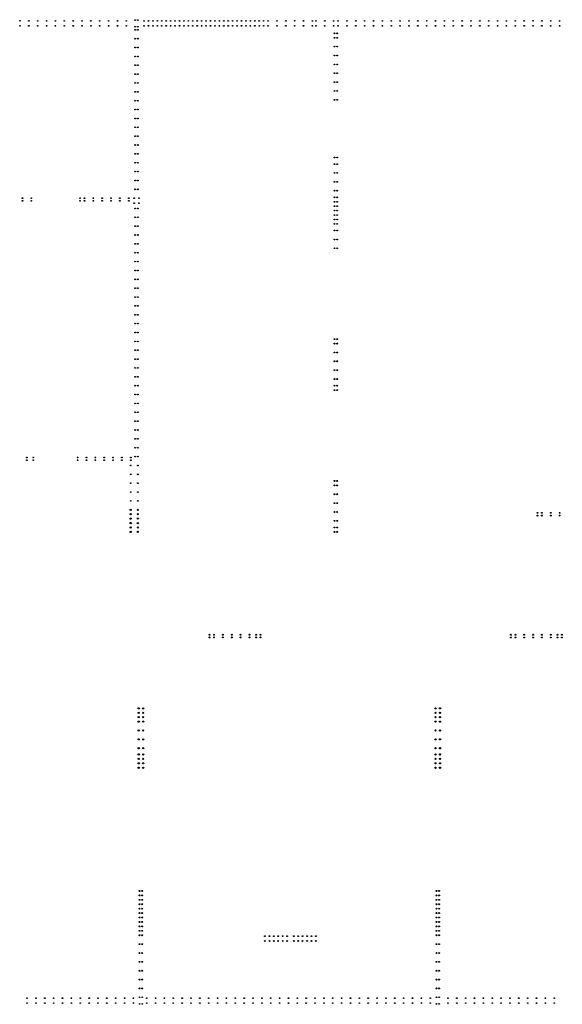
# Model space of a CAD drawing. Header units: millimetres. Extents: x 376598 to 1249954, y -318491 to -22134.
# Tile 443 of 444: x 1220258 to 1232507, y -185822 to -163606. Entities that reach past the tile are written whole.
import ezdxf

# ---------------------------------------------------------------- set-up
doc = ezdxf.new("R2010")
doc.units = ezdxf.units.MM
doc.layers.add('РАЗМЕРЫ', color=1, linetype='Continuous', lineweight=9)

msp = doc.modelspace()

# ---------------------------------------------------------------- linework, layer by layer
at = {"layer": 'РАЗМЕРЫ', "color": 4, "linetype": 'Continuous', "lineweight": 30}
for centre, radius in [((1220264.6, -163634.3, -720), 7), ((1220264.9, -163634.1, -720), 7), ((1220464.6, -163634.3, -720), 7), ((1220464.9, -163634.1, -720), 7), ((1220664.6, -163634.3, -720), 7), ((1220664.9, -163634.1, -720), 7), ((1220864.6, -163634.3, -720), 7), ((1220864.9, -163634.1, -720), 7), ((1221064.6, -163634.3, -720), 7), ((1221064.9, -163634.1, -720), 7), ((1221264.6, -163634.3, -720), 7), ((1221264.9, -163634.1, -720), 7), ((1221464.6, -163634.3, -720), 7), ((1221464.9, -163634.1, -720), 7), ((1221664.6, -163634.3, -720), 7), ((1221664.9, -163634.1, -720), 7), ((1221864.6, -163634.3, -720), 7), ((1221864.9, -163634.1, -720), 7), ((1222064.6, -163634.3, -720), 7), ((1222064.9, -163634.1, -720), 7), ((1222264.6, -163634.3, -720), 7), ((1222264.9, -163634.1, -720), 7), ((1222464.6, -163634.3, -720), 7), ((1222464.9, -163634.1, -720), 7), ((1222664.6, -163634.3, -720), 7), ((1222664.9, -163634.1, -720), 7), ((1222864.9, -163614.4, -560), 8), ((1222925.2, -163614.4, -560), 8), ((1220264.9, -163744.4, -720), 7), ((1220464.9, -163744.4, -720), 7), ((1220664.9, -163744.4, -720), 7), ((1220864.9, -163744.4, -720), 7), ((1221064.9, -163744.4, -720), 7), ((1221264.9, -163744.4, -720), 7), ((1221464.9, -163744.4, -720), 7), ((1221664.9, -163744.4, -720), 7), ((1221864.9, -163744.4, -720), 7), ((1222064.9, -163744.4, -720), 7), ((1222264.9, -163744.4, -720), 7), ((1222464.9, -163744.4, -720), 7), ((1222664.9, -163744.4, -720), 7), ((1222864.8, -163834.1, -40), 8), ((1222864.9, -163764.4, -560), 8), ((1222925.2, -163764.4, -560), 8), ((1222925.2, -163834.1, -40), 8), ((1227365.1, -163914.4, -360), 8), ((1227365.3, -163914.4, -360), 8), ((1227425.5, -163914.4, -360), 8), ((1227425.7, -163914.4, -360), 8), ((1222864.8, -164034.1, -40), 8), ((1222925.2, -164034.1, -40), 8), ((1227365.1, -164014.4, -360), 8), ((1227365.3, -164014.4, -360), 8), ((1227425.5, -164014.4, -360), 8), ((1227425.7, -164014.4, -360), 8), ((1222864.8, -164234.1, -40), 8), ((1222925.2, -164234.1, -40), 8), ((1227365, -164214.4, -360), 8), ((1227365.1, -164214.4, -360), 8), ((1227425.3, -164214.4, -360), 8), ((1227425.5, -164214.4, -360), 8), ((1222864.8, -164434.1, -40), 8), ((1222925.2, -164434.1, -40), 8), ((1227364.8, -164414.4, -360), 8), ((1227364.8, -164614.4, -360), 8), ((1227365, -164414.4, -360), 8), ((1227425.1, -164414.4, -360), 8), ((1227425.1, -164614.4, -360), 8), ((1227425.3, -164414.4, -360), 8), ((1222864.8, -164634.1, -40), 8), ((1222864.8, -164834.1, -40), 8), ((1222925.2, -164634.1, -40), 8), ((1222925.2, -164834.1, -40), 8), ((1227364.8, -164814.4, -360), 8), ((1227425.1, -164814.4, -360), 8), ((1222864.8, -165034.1, -40), 8), ((1222925.2, -165034.1, -40), 8), ((1227364.8, -165014.4, -360), 8), ((1227425.1, -165014.4, -360), 8), ((1222864.8, -165234.1, -40), 8), ((1222925.2, -165234.1, -40), 8), ((1227364.8, -165214.4, -360), 8), ((1227425.1, -165214.4, -360), 8), ((1222864.8, -165434.1, -40), 8), ((1222925.2, -165434.1, -40), 8), ((1227364.8, -165414.4, -360), 8), ((1227425.1, -165414.4, -360), 8), ((1222864.8, -165634.1, -40), 8), ((1222925.2, -165634.1, -40), 8), ((1222864.8, -165834.1, -40), 8), ((1222925.2, -165834.1, -40), 8), ((1222864.8, -166034.1, -40), 8), ((1222925.2, -166034.1, -40), 8), ((1222864.8, -166234.1, -40), 8), ((1222925.2, -166234.1, -40), 8), ((1222864.8, -166434.1, -40), 8), ((1222925.2, -166434.1, -40), 8), ((1222864.8, -166634.1, -40), 8), ((1222864.8, -166834.1, -40), 8), ((1222925.2, -166634.1, -40), 8), ((1222925.2, -166834.1, -40), 8), ((1227364.8, -166714.4, -360), 8), ((1227425.1, -166714.4, -360), 8), ((1222864.8, -167034.1, -40), 8), ((1222925.2, -167034.1, -40), 8), ((1227364.8, -166864.4, -360), 8), ((1227364.8, -167064.4, -360), 8), ((1227425.2, -166864.4, -360), 8), ((1227425.2, -167064.4, -360), 8), ((1222864.8, -167234.1, -40), 8), ((1222925.2, -167234.1, -40), 8), ((1227364.8, -167264.4, -360), 8), ((1227425.2, -167264.4, -360), 8), ((1222864.8, -167434.1, -40), 8), ((1222925.2, -167434.1, -40), 8), ((1227364.8, -167464.4, -360), 8), ((1227425.2, -167464.4, -360), 8), ((1220320, -167634.1, -200), 8), ((1220320, -167694.4, -200), 8), ((1220520, -167634.1, -200), 8), ((1220520, -167694.4, -200), 8), ((1221620, -167634.1, -200), 8), ((1221620, -167694.4, -200), 8), ((1221720, -167634.1, -200), 8), ((1221720, -167694.4, -200), 8), ((1221920, -167634.1, -200), 8), ((1221920, -167694.4, -200), 8), ((1222120, -167634.1, -200), 8), ((1222120, -167694.4, -200), 8), ((1222320, -167634.1, -200), 8), ((1222320, -167694.4, -200), 8), ((1222520, -167634.1, -200), 8), ((1222520, -167694.4, -200), 8), ((1222720, -167634.1, -200), 8), ((1222720, -167694.4, -200), 8), ((1222840, -167634.1, -200), 8), ((1222950.3, -167634.1, -200), 8), ((1227364.5, -167614.4, -360), 8), ((1227364.5, -167714.4, -360), 8), ((1227424.9, -167614.4, -360), 8), ((1227424.9, -167714.4, -360), 8), ((1222840, -167744.4, -200), 8), ((1222865, -167864.4, -200), 8), ((1222925.3, -167864.4, -200), 8), ((1222950.3, -167744.4, -200), 8), ((1227364.5, -167814.4, -360), 8), ((1227364.5, -167914.4, -360), 8), ((1227424.9, -167814.4, -360), 8), ((1227424.9, -167914.4, -360), 8), ((1222865, -168064.4, -200), 8), ((1222925.3, -168064.4, -200), 8), ((1227364.5, -168014.4, -360), 8), ((1227364.5, -168114.4, -360), 8), ((1227424.9, -168014.4, -360), 8), ((1227424.9, -168114.4, -360), 8), ((1222865, -168264.4, -200), 8), ((1222925.3, -168264.4, -200), 8), ((1227364.5, -168214.4, -360), 8), ((1227364.5, -168364.4, -360), 8), ((1227424.9, -168214.4, -360), 8), ((1227424.9, -168364.4, -360), 8), ((1222865, -168464.4, -200), 8), ((1222925.3, -168464.4, -200), 8), ((1227364.5, -168564.4, -360), 8), ((1227424.9, -168564.4, -360), 8), ((1222865, -168664.4, -200), 8), ((1222925.3, -168664.4, -200), 8), ((1227364.5, -168764.4, -360), 8), ((1227424.9, -168764.4, -360), 8), ((1222865, -168864.4, -200), 8), ((1222865, -169064.4, -200), 8), ((1222925.3, -168864.4, -200), 8), ((1222925.3, -169064.4, -200), 8), ((1222865, -169264.4, -200), 8), ((1222925.3, -169264.4, -200), 8), ((1222865, -169464.4, -200), 8), ((1222925.3, -169464.4, -200), 8), ((1222865, -169664.4, -200), 8), ((1222925.3, -169664.4, -200), 8), ((1222865, -169864.4, -200), 8), ((1222925.3, -169864.4, -200), 8), ((1222865, -170064.4, -200), 8), ((1222925.3, -170064.4, -200), 8), ((1222865, -170264.4, -200), 8), ((1222925.3, -170264.4, -200), 8), ((1222865, -170464.4, -200), 8), ((1222925.3, -170464.4, -200), 8), ((1222865, -170664.4, -200), 8), ((1222925.3, -170664.4, -200), 8), ((1222865, -170864.4, -200), 8), ((1222865, -171064.4, -200), 8), ((1222925.3, -170864.4, -200), 8), ((1222925.3, -171064.4, -200), 8), ((1222865, -171264.4, -200), 8), ((1222925.3, -171264.4, -200), 8), ((1222865, -171464.4, -200), 8), ((1222925.3, -171464.4, -200), 8), ((1222865, -171664.4, -200), 8), ((1222925.3, -171664.4, -200), 8), ((1222865, -171864.4, -200), 8), ((1222925.3, -171864.4, -200), 8), ((1222865, -172064.4, -200), 8), ((1222925.3, -172064.4, -200), 8), ((1222865, -172264.4, -200), 8), ((1222925.3, -172264.4, -200), 8), ((1222865, -172464.4, -200), 8), ((1222925.3, -172464.4, -200), 8), ((1222865, -172664.4, -200), 8), ((1222925.3, -172664.4, -200), 8), ((1222865, -172864.4, -200), 8), ((1222865, -173064.4, -200), 8), ((1222925.3, -172864.4, -200), 8), ((1222925.3, -173064.4, -200), 8), ((1222865, -173264.4, -200), 8), ((1222925.3, -173264.4, -200), 8), ((1220420, -173484.1, -400), 8), ((1220565, -173484.1, -200), 8), ((1221565, -173484.1, -200), 8), ((1221765, -173484.1, -400), 8), ((1221965, -173484.1, -400), 8), ((1222165, -173484.1, -400), 8), ((1222365, -173484.1, -400), 8), ((1222565, -173484.1, -400), 8), ((1222765, -173484.1, -400), 8), ((1222865, -173464.4, -200), 8), ((1222925.3, -173464.4, -200), 8), ((1220420, -173544.4, -400), 8), ((1220565, -173544.4, -200), 8), ((1221565, -173544.4, -200), 8), ((1221765, -173544.4, -400), 8), ((1221965, -173544.4, -400), 8), ((1222165, -173544.4, -400), 8), ((1222365, -173544.4, -400), 8), ((1222565, -173544.4, -400), 8), ((1222764.6, -173664.4, -200), 8), ((1222765, -173544.4, -400), 8), ((1222925.3, -173664.4, -200), 8), ((1222764.6, -173864.4, -200), 8), ((1222925.3, -173864.4, -200), 8), ((1222764.6, -174064.4, -200), 8), ((1222925.3, -174064.4, -200), 8), ((1222764.6, -174264.4, -200), 8), ((1222925.3, -174264.4, -200), 8), ((1222764.6, -174464.4, -200), 8), ((1222925.3, -174464.4, -200), 8)]:
    msp.add_circle(centre, radius, dxfattribs=at)
at = {"layer": 'РАЗМЕРЫ', "color": 8, "linetype": 'Continuous', "lineweight": 30}
for centre in [(1223064.6, -163634.3, -720), (1223064.9, -163634.1, -720), (1223164.6, -163634.3, -720), (1223164.9, -163634.1, -720), (1223264.6, -163634.3, -720), (1223264.9, -163634.1, -720), (1223364.6, -163634.3, -720), (1223364.9, -163634.1, -720), (1223464.6, -163634.3, -720), (1223464.9, -163634.1, -720), (1223564.6, -163634.3, -720), (1223564.9, -163634.1, -720), (1223664.6, -163634.3, -720), (1223664.9, -163634.1, -720), (1223764.6, -163634.3, -720), (1223764.9, -163634.1, -720), (1223864.6, -163634.3, -720), (1223864.9, -163634.1, -720), (1223964.6, -163634.3, -720), (1223964.9, -163634.1, -720), (1224064.6, -163634.3, -720), (1224064.9, -163634.1, -720), (1224164.6, -163634.3, -720), (1224164.9, -163634.1, -720), (1224264.6, -163634.3, -720), (1224264.9, -163634.1, -720), (1224364.6, -163634.3, -720), (1224364.9, -163634.1, -720), (1224464.6, -163634.3, -720), (1224464.9, -163634.1, -720), (1224564.6, -163634.3, -720), (1224564.9, -163634.1, -720), (1224664.6, -163634.3, -720), (1224664.9, -163634.1, -720), (1224764.6, -163634.3, -720), (1224764.9, -163634.1, -720), (1224864.6, -163634.3, -720), (1224864.9, -163634.1, -720), (1224964.6, -163634.3, -720), (1224964.9, -163634.1, -720), (1225064.6, -163634.3, -720), (1225064.9, -163634.1, -720), (1225164.6, -163634.3, -720), (1225164.9, -163634.1, -720), (1225264.6, -163634.3, -720), (1225264.9, -163634.1, -720), (1225364.6, -163634.3, -720), (1225364.9, -163634.1, -720), (1225464.6, -163634.3, -720), (1225464.9, -163634.1, -720), (1225564.6, -163634.3, -720), (1225564.9, -163634.1, -720), (1225664.6, -163634.3, -720), (1225664.9, -163634.1, -720), (1225764.6, -163634.3, -720), (1225764.9, -163634.1, -720), (1225864.6, -163634.3, -720), (1225864.9, -163634.1, -720), (1226064.6, -163634.3, -720), (1226064.9, -163634.1, -720), (1226264.6, -163634.3, -720), (1226264.9, -163634.1, -720), (1226464.6, -163634.3, -720), (1226464.9, -163634.1, -720), (1226664.6, -163634.3, -720), (1226664.9, -163634.1, -720), (1226864.6, -163634.3, -720), (1226864.9, -163634.1, -720), (1227644.6, -163634.3, -720), (1227644.9, -163634.1, -720), (1227844.6, -163634.3, -720), (1227844.9, -163634.1, -720), (1228044.6, -163634.3, -720), (1228044.9, -163634.1, -720), (1228244.6, -163634.3, -720), (1228244.9, -163634.1, -720), (1228444.6, -163634.3, -720), (1228444.9, -163634.1, -720), (1228644.6, -163634.3, -720), (1228644.9, -163634.1, -720), (1228844.6, -163634.3, -720), (1228844.9, -163634.1, -720), (1229044.6, -163634.3, -720), (1229044.9, -163634.1, -720), (1229244.6, -163634.3, -720), (1229244.9, -163634.1, -720), (1229444.6, -163634.3, -720), (1229444.9, -163634.1, -720), (1229644.6, -163634.3, -720), (1229644.9, -163634.1, -720), (1229844.6, -163634.3, -720), (1229844.9, -163634.1, -720), (1230044.6, -163634.3, -720), (1230044.9, -163634.1, -720), (1230244.6, -163634.3, -720), (1230244.9, -163634.1, -720), (1230444.6, -163634.3, -720), (1230444.9, -163634.1, -720), (1230644.6, -163634.3, -720), (1230644.9, -163634.1, -720), (1230844.6, -163634.3, -720), (1230844.9, -163634.1, -720), (1231044.6, -163634.3, -720), (1231044.9, -163634.1, -720), (1231244.6, -163634.3, -720), (1231244.9, -163634.1, -720), (1231444.6, -163634.3, -720), (1231444.9, -163634.1, -720), (1231644.6, -163634.3, -720), (1231644.9, -163634.1, -720), (1231844.6, -163634.3, -720), (1231844.9, -163634.1, -720), (1232044.6, -163634.3, -720), (1232044.9, -163634.1, -720), (1223064.9, -163744.4, -720), (1223164.9, -163744.4, -720), (1223264.9, -163744.4, -720), (1223364.9, -163744.4, -720), (1223464.9, -163744.4, -720), (1223564.9, -163744.4, -720), (1223664.9, -163744.4, -720), (1223764.9, -163744.4, -720), (1223864.9, -163744.4, -720), (1223964.9, -163744.4, -720), (1224064.9, -163744.4, -720), (1224164.9, -163744.4, -720), (1224264.9, -163744.4, -720), (1224364.9, -163744.4, -720), (1224464.9, -163744.4, -720), (1224564.9, -163744.4, -720), (1224664.9, -163744.4, -720), (1224764.9, -163744.4, -720), (1224864.9, -163744.4, -720), (1224964.9, -163744.4, -720), (1225064.9, -163744.4, -720), (1225164.9, -163744.4, -720), (1225264.9, -163744.4, -720), (1225364.9, -163744.4, -720), (1225464.9, -163744.4, -720), (1225564.9, -163744.4, -720), (1225664.9, -163744.4, -720), (1225764.9, -163744.4, -720), (1225864.9, -163744.4, -720), (1226064.9, -163744.4, -720), (1226264.9, -163744.4, -720), (1226464.9, -163744.4, -720), (1226664.9, -163744.4, -720), (1226864.9, -163744.4, -720), (1227644.9, -163744.4, -720), (1227844.9, -163744.4, -720), (1228044.9, -163744.4, -720), (1228244.9, -163744.4, -720), (1228444.9, -163744.4, -720), (1228644.9, -163744.4, -720), (1228844.9, -163744.4, -720), (1229044.9, -163744.4, -720), (1229244.9, -163744.4, -720), (1229444.9, -163744.4, -720), (1229644.9, -163744.4, -720), (1229844.9, -163744.4, -720), (1230044.9, -163744.4, -720), (1230244.9, -163744.4, -720), (1230444.9, -163744.4, -720), (1230644.9, -163744.4, -720), (1230844.9, -163744.4, -720), (1231044.9, -163744.4, -720), (1231244.9, -163744.4, -720), (1231444.9, -163744.4, -720), (1231644.9, -163744.4, -720), (1231844.9, -163744.4, -720), (1232044.9, -163744.4, -720), (1220424.9, -185684.1, -720), (1220624.9, -185684.1, -720), (1220824.9, -185684.1, -720), (1221024.9, -185684.1, -720), (1221224.9, -185684.1, -720), (1221424.9, -185684.1, -720), (1221624.9, -185684.1, -720), (1221824.9, -185684.1, -720), (1222024.9, -185684.1, -720), (1222224.9, -185684.1, -720), (1222424.9, -185684.1, -720), (1222624.9, -185684.1, -720), (1222824.9, -185684.1, -720), (1223124.9, -185684.1, -720), (1223324.9, -185684.1, -720), (1223524.9, -185684.1, -720), (1223724.9, -185684.1, -720), (1223924.9, -185684.1, -720), (1224124.9, -185684.1, -720), (1224324.9, -185684.1, -720), (1224524.9, -185684.1, -720), (1224724.9, -185684.1, -720), (1224924.9, -185684.1, -720), (1225124.9, -185684.1, -720), (1225324.9, -185684.1, -720), (1225524.9, -185684.1, -720), (1225724.9, -185684.1, -720), (1225924.9, -185684.1, -720), (1226124.9, -185684.1, -720), (1226324.9, -185684.1, -720), (1226524.9, -185684.1, -720), (1226724.9, -185684.1, -720), (1226924.9, -185684.1, -720), (1227124.9, -185684.1, -720), (1227324.9, -185684.1, -720), (1227524.9, -185684.1, -720), (1227724.9, -185684.1, -720), (1227924.9, -185684.1, -720), (1228124.9, -185684.1, -720), (1228324.9, -185684.1, -720), (1228524.9, -185684.1, -720), (1228724.9, -185684.1, -720), (1228924.9, -185684.1, -720), (1229124.9, -185684.1, -720), (1229324.9, -185684.1, -720), (1229524.9, -185684.1, -720), (1229924.9, -185684.1, -720), (1230124.9, -185684.1, -720), (1230324.9, -185684.1, -720), (1230524.9, -185684.1, -720), (1230724.9, -185684.1, -720), (1230924.9, -185684.1, -720), (1231124.9, -185684.1, -720), (1231324.9, -185684.1, -720), (1231524.9, -185684.1, -720), (1231724.9, -185684.1, -720), (1231924.9, -185684.1, -720), (1232124.9, -185684.1, -720), (1232324.9, -185684.1, -720), (1220424.9, -185794.4, -720), (1220624.9, -185794.4, -720), (1220824.9, -185794.4, -720), (1221024.9, -185794.4, -720), (1221224.9, -185794.4, -720), (1221424.9, -185794.4, -720), (1221624.9, -185794.4, -720), (1221824.9, -185794.4, -720), (1222024.9, -185794.4, -720), (1222224.9, -185794.4, -720), (1222424.9, -185794.4, -720), (1222624.9, -185794.4, -720), (1222824.9, -185794.4, -720), (1223124.9, -185794.4, -720), (1223324.9, -185794.4, -720), (1223524.9, -185794.4, -720), (1223724.9, -185794.4, -720), (1223924.9, -185794.4, -720), (1224124.9, -185794.4, -720), (1224324.9, -185794.4, -720), (1224524.9, -185794.4, -720), (1224724.9, -185794.4, -720), (1224924.9, -185794.4, -720), (1225124.9, -185794.4, -720), (1225324.9, -185794.4, -720), (1225524.9, -185794.4, -720), (1225724.9, -185794.4, -720), (1225924.9, -185794.4, -720), (1226124.9, -185794.4, -720), (1226324.9, -185794.4, -720), (1226524.9, -185794.4, -720), (1226724.9, -185794.4, -720), (1226924.9, -185794.4, -720), (1227124.9, -185794.4, -720), (1227324.9, -185794.4, -720), (1227524.9, -185794.4, -720), (1227724.9, -185794.4, -720), (1227924.9, -185794.4, -720), (1228124.9, -185794.4, -720), (1228324.9, -185794.4, -720), (1228524.9, -185794.4, -720), (1228724.9, -185794.4, -720), (1228924.9, -185794.4, -720), (1229124.9, -185794.4, -720), (1229324.9, -185794.4, -720), (1229524.9, -185794.4, -720), (1229924.9, -185794.4, -720), (1230124.9, -185794.4, -720), (1230324.9, -185794.4, -720), (1230524.9, -185794.4, -720), (1230724.9, -185794.4, -720), (1230924.9, -185794.4, -720), (1231124.9, -185794.4, -720), (1231324.9, -185794.4, -720), (1231524.9, -185794.4, -720), (1231724.9, -185794.4, -720), (1231924.9, -185794.4, -720), (1232124.9, -185794.4, -720), (1232324.9, -185794.4, -720)]:
    msp.add_circle(centre, 7, dxfattribs=at)
at = {"layer": 'РАЗМЕРЫ', "color": 6, "linetype": 'Continuous', "lineweight": 30}
for centre, radius in [((1226945, -163634.3), 7), ((1226945.2, -163634.1), 7), ((1227144.5, -163633.8), 7), ((1227144.7, -163634.1), 7), ((1227344.5, -163633.8), 7), ((1227344.7, -163634.1), 7), ((1227444.7, -163634.1), 7), ((1227445, -163634.3), 7), ((1232244.8, -163634.3), 7), ((1232245.1, -163634.1), 7), ((1232444.3, -163633.8), 7), ((1232444.6, -163634.1), 7), ((1226945.2, -163744.4), 7), ((1227144.5, -163744.2), 7), ((1227344.5, -163744.2), 7), ((1227444.7, -163744.4), 7), ((1232245.1, -163744.4), 7), ((1232444.3, -163744.2), 7), ((1227365.1, -170814.4), 10), ((1227425.5, -170814.4), 10), ((1227365.1, -170914.4), 10), ((1227425.5, -170914.4), 10), ((1227365.1, -171114.4), 10), ((1227425.5, -171114.4), 10), ((1227365.1, -171314.4), 10), ((1227365.1, -171514.4), 10), ((1227425.5, -171314.4), 10), ((1227425.5, -171514.4), 10), ((1227365.1, -171714.4), 10), ((1227425.5, -171714.4), 10), ((1227365.1, -171864.4), 10), ((1227425.5, -171864.4), 10), ((1227365.1, -171964.4), 10), ((1227425.5, -171964.4), 10), ((1227365.2, -174014.4), 10), ((1227365.2, -174114.4), 10), ((1227425.5, -174014.4), 10), ((1227425.5, -174114.4), 10), ((1227365.2, -174314.4), 10), ((1227425.5, -174314.4), 10), ((1227365.2, -174514.4), 10), ((1227425.5, -174514.4), 10), ((1227365.2, -174714.4), 10), ((1227425.5, -174714.4), 10), ((1231946.5, -174734.5), 10), ((1231946.5, -174794.9), 10), ((1232046.5, -174734.5), 10), ((1232046.5, -174794.9), 10), ((1232246.5, -174734.5), 10), ((1232246.5, -174794.9), 10), ((1232446.5, -174734.5), 10), ((1232446.5, -174794.9), 10), ((1227365.2, -174914.4), 10), ((1227365.2, -175064.4), 10), ((1227425.5, -174914.4), 10), ((1227425.5, -175064.4), 10), ((1227365.2, -175164.4), 10), ((1227425.5, -175164.4), 10), ((1224544.3, -177484.4), 10), ((1224644.3, -177484.4), 10), ((1224844.3, -177484.4), 10), ((1225044.3, -177484.4), 10), ((1225244.3, -177484.4), 10), ((1225444.3, -177484.4), 10), ((1225594.3, -177484.4), 10), ((1225694.3, -177484.4), 10), ((1231346.5, -177484.5), 10), ((1231446.5, -177484.5), 10), ((1231646.5, -177484.5), 10), ((1231846.5, -177484.5), 10), ((1232046.5, -177484.5), 10), ((1232246.5, -177484.5), 10), ((1232396.5, -177484.5), 10), ((1232496.5, -177484.5), 10), ((1224544.3, -177544.8), 10), ((1224644.3, -177544.8), 10), ((1224844.3, -177544.8), 10), ((1225044.3, -177544.8), 10), ((1225244.3, -177544.8), 10), ((1225444.3, -177544.8), 10), ((1225594.3, -177544.8), 10), ((1225694.3, -177544.8), 10), ((1231346.5, -177544.9), 10), ((1231446.5, -177544.9), 10), ((1231646.5, -177544.9), 10), ((1231846.5, -177544.9), 10), ((1232046.5, -177544.9), 10), ((1232246.5, -177544.9), 10), ((1232396.5, -177544.9), 10), ((1232496.5, -177544.9), 10), ((1222965, -183264.4), 10), ((1223025.3, -183264.4), 10), ((1229665, -183264.4), 10), ((1229725.3, -183264.4), 10), ((1222965, -183364.4), 10), ((1222965, -183464.4), 10), ((1223025.3, -183364.4), 10), ((1223025.3, -183464.4), 10), ((1229665, -183364.4), 10), ((1229665, -183464.4), 10), ((1229725.3, -183364.4), 10), ((1229725.3, -183464.4), 10), ((1222965, -183564.4), 10), ((1222965, -183664.4), 10), ((1223025.3, -183564.4), 10), ((1223025.3, -183664.4), 10), ((1229665, -183564.4), 10), ((1229665, -183664.4), 10), ((1229725.3, -183564.4), 10), ((1229725.3, -183664.4), 10), ((1222965, -183764.4), 10), ((1222965, -183864.4), 10), ((1223025.3, -183764.4), 10), ((1223025.3, -183864.4), 10), ((1229665, -183764.4), 10), ((1229665, -183864.4), 10), ((1229725.3, -183764.4), 10), ((1229725.3, -183864.4), 10), ((1222965, -183964.4), 10), ((1222965, -184064.4), 10), ((1222965, -184164.4), 10), ((1223025.3, -183964.4), 10), ((1223025.3, -184064.4), 10), ((1223025.3, -184164.4), 10), ((1229665, -183964.4), 10), ((1229665, -184064.4), 10), ((1229665, -184164.4), 10), ((1229725.3, -183964.4), 10), ((1229725.3, -184064.4), 10), ((1229725.3, -184164.4), 10), ((1222965, -184264.4), 10), ((1223025.3, -184264.4), 10), ((1225794.4, -184284.4), 10), ((1225794.4, -184394.4), 10), ((1225894.4, -184284.4), 10), ((1225894.4, -184394.4), 10), ((1225994.4, -184284.4), 10), ((1225994.4, -184394.4), 10), ((1226094.4, -184284.4), 10), ((1226094.4, -184394.4), 10), ((1226194.4, -184284.4), 10), ((1226194.4, -184394.4), 10), ((1226294.4, -184284.4), 10), ((1226294.4, -184394.4), 10), ((1226444.4, -184284.4), 10), ((1226444.4, -184394.4), 10), ((1226544.4, -184284.4), 10), ((1226544.4, -184394.4), 10), ((1226644.4, -184284.4), 10), ((1226644.4, -184394.4), 10), ((1226744.4, -184284.4), 10), ((1226744.4, -184394.4), 10), ((1226844.4, -184284.4), 10), ((1226844.4, -184394.4), 10), ((1226944.4, -184284.4), 10), ((1226944.4, -184394.4), 10), ((1229665, -184264.4), 10), ((1229725.3, -184264.4), 10), ((1222965, -184464.4), 10), ((1223025.3, -184464.4), 10), ((1229665, -184464.4), 10), ((1229725.3, -184464.4), 10), ((1222965, -184664.4), 10), ((1223025.3, -184664.4), 10), ((1229665, -184664.4), 10), ((1229725.3, -184664.4), 10), ((1222965, -184864.4), 10), ((1222965, -185064.4), 10), ((1223025.3, -184864.4), 10), ((1223025.3, -185064.4), 10), ((1229665, -184864.4), 10), ((1229665, -185064.4), 10), ((1229725.3, -184864.4), 10), ((1229725.3, -185064.4), 10), ((1222965, -185264.4), 10), ((1223025.3, -185264.4), 10), ((1229665, -185264.4), 10), ((1229725.3, -185264.4), 10), ((1222965, -185464.4), 10), ((1223025.3, -185464.4), 10), ((1229665, -185464.4), 10), ((1229725.3, -185464.4), 10), ((1222964.9, -185664.4, -360), 8), ((1223025.2, -185664.4, -360), 8), ((1229664.9, -185664.4, -360), 8), ((1229725.2, -185664.4, -360), 8), ((1222964.9, -185814.4, -360), 8), ((1223025.2, -185814.4, -360), 8), ((1229664.9, -185814.4, -360), 8), ((1229725.2, -185814.4, -360), 8)]:
    msp.add_circle(centre, radius, dxfattribs=at)
at = {"layer": 'РАЗМЕРЫ', "color": 5, "linetype": 'Continuous', "lineweight": 30}
for centre in [(1222764.6, -174664.4, -200), (1222764.6, -174764.4, -200), (1222925.3, -174664.4, -200), (1222925.3, -174764.4, -200), (1222764.6, -174864.4, -200), (1222764.6, -174964.4, -200), (1222764.6, -175064.4, -200), (1222925.3, -174864.4, -200), (1222925.3, -174964.4, -200), (1222925.3, -175064.4, -200), (1222764.6, -175164.4, -200), (1222925.3, -175164.4, -200), (1222945, -179144.5, -720), (1222945, -179244.5, -720), (1223045.3, -179144.5, -720), (1223045.3, -179244.5, -720), (1229645.1, -179144.5, -720), (1229645.1, -179244.5, -720), (1229745.5, -179144.5, -720), (1229745.5, -179244.5, -720), (1222945, -179344.5, -720), (1222945, -179444.5, -720), (1223045.3, -179344.5, -720), (1223045.3, -179444.5, -720), (1229645.1, -179344.5, -720), (1229645.1, -179444.5, -720), (1229745.5, -179344.5, -720), (1229745.5, -179444.5, -720), (1222945, -179644.5, -720), (1223045.3, -179644.5, -720), (1229645.1, -179644.5, -720), (1229745.5, -179644.5, -720), (1222945, -179844.5, -720), (1223045.3, -179844.5, -720), (1229645.1, -179844.5, -720), (1229745.5, -179844.5, -720), (1222945, -180044.5, -720), (1222945, -180184.5, -720), (1223045.3, -180044.5, -720), (1223045.3, -180184.5, -720), (1229645.1, -180044.5, -720), (1229645.1, -180184.5, -720), (1229745.5, -180044.5, -720), (1229745.5, -180184.5, -720), (1222945, -180284.5, -720), (1222945, -180384.5, -720), (1223045.3, -180284.5, -720), (1223045.3, -180384.5, -720), (1229645.1, -180284.5, -720), (1229645.1, -180384.5, -720), (1229745.5, -180284.5, -720), (1229745.5, -180384.5, -720), (1222945, -180484.5, -720), (1223045.3, -180484.5, -720), (1229645.1, -180484.5, -720), (1229745.5, -180484.5, -720)]:
    msp.add_circle(centre, 14, dxfattribs=at)

doc.saveas('drawing.dxf')
